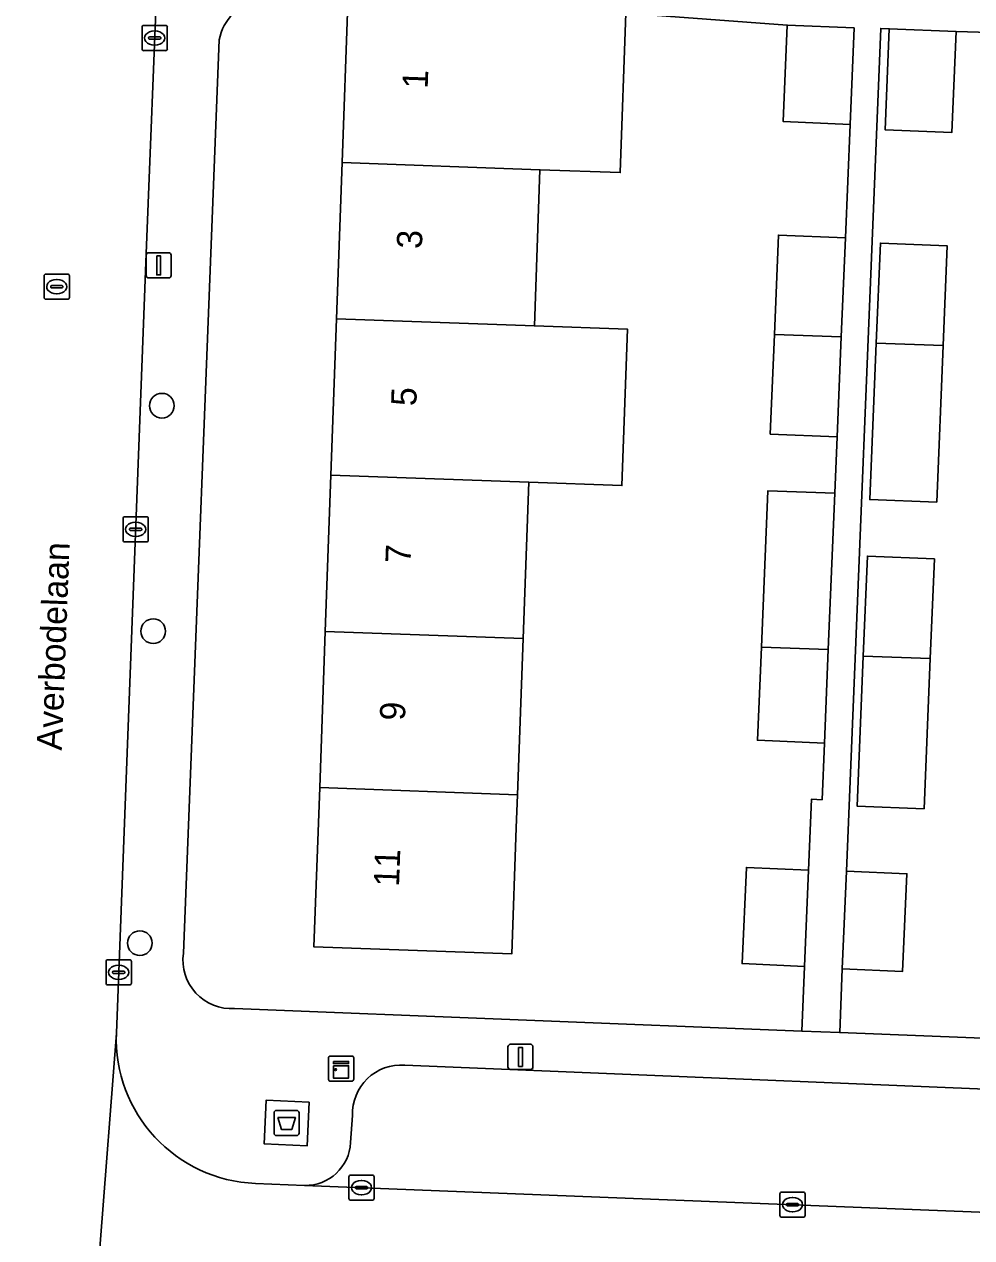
# Model space of a CAD drawing. Extents: x 160732 to 162107, y 387428 to 388479.
# Drawn here: x 161614.76 to 161652.3, y 387930.38 to 387978.46 of the extents above; entities that cross this region are included whole.
import ezdxf

# ---------------------------------------------------------------- set-up
doc = ezdxf.new("R2010")
doc.units = 0
for name, color, linetype in [('IMGEO_Afval_apart_plaats', 7, 'Continuous'), ('IMGEO_Boom', 7, 'Continuous'), ('IMGEO_Erf', 7, 'Continuous'), ('IMGEO_Kast', 7, 'Continuous'), ('IMGEO_Kolk', 7, 'Continuous'), ('IMGEO_Lichtmast', 7, 'Continuous'), ('IMGEO_Openbare_ruimte_label', 7, 'Continuous'), ('IMGEO_Pand', 7, 'Continuous'), ('IMGEO_Pand_nummerreeks', 7, 'Continuous'), ('IMGEO_Parkeervlak_open', 7, 'Continuous'), ('IMGEO_Rijbaan_lokaal_open', 7, 'Continuous'), ('IMGEO_Rioolput', 7, 'Continuous'), ('IMGEO_Voetpad_gesloten', 7, 'Continuous'), ('IMGEO_Voetpad_open', 7, 'Continuous')]:
    doc.layers.add(name, color=color, linetype=linetype)

msp = doc.modelspace()

# ---------------------------------------------------------------- linework, layer by layer
at = {"layer": 'IMGEO_Afval_apart_plaats'}
for p, q in [((161624.661, 387934.521), (161624.661, 387935.321)), ((161624.661, 387935.321), (161624.661, 387934.521)), ((161624.761, 387935.421), (161625.551, 387935.421)), ((161625.551, 387935.421), (161624.761, 387935.421)), ((161625.651, 387935.321), (161625.651, 387934.521)), ((161625.651, 387934.521), (161625.651, 387935.321)), ((161625.551, 387934.421), (161624.761, 387934.421)), ((161624.761, 387934.421), (161625.551, 387934.421))]:
    msp.add_line(p, q, dxfattribs=at)
msp.add_lwpolyline([(161624.804, 387935.135), (161625.508, 387935.135), (161625.359, 387934.665), (161624.953, 387934.665), (161624.804, 387935.135)], dxfattribs=at)
for centre, start, end in [((161624.761, 387935.321), 90, 180), ((161624.761, 387935.321), 90, 180), ((161625.551, 387935.321), 0, 90), ((161625.551, 387935.321), 360, 90), ((161624.761, 387934.521), 180, 270), ((161624.761, 387934.521), 180, 270), ((161625.551, 387934.521), 270, 0), ((161625.551, 387934.521), 270, 0)]:
    msp.add_arc(centre, 0.1, start, end, dxfattribs=at)
at = {"layer": 'IMGEO_Boom'}
for centre in [(161620.216, 387963.349), (161619.873, 387954.413), (161619.343, 387942.05)]:
    msp.add_circle(centre, 0.489, dxfattribs=at)
at = {"layer": 'IMGEO_Erf'}
for points in [[(161644.226, 387959.977), (161646.879, 387959.882), (161646.972, 387962.115), (161644.319, 387962.225), (161644.483, 387966.168), (161644.647, 387970.112), (161647.299, 387970.002), (161647.486, 387974.498), (161644.833, 387974.608), (161644.992, 387978.431), (161638.602, 387978.9), (161638.375, 387972.588), (161635.196, 387972.702), (161634.974, 387966.509), (161638.666, 387966.376), (161638.443, 387960.184), (161634.751, 387960.317), (161634.529, 387954.124), (161634.306, 387947.932), (161634.259, 387946.617), (161634.08, 387941.62), (161626.243, 387941.901), (161626.47, 387948.213), (161626.692, 387954.405), (161626.914, 387960.598), (161627.136, 387966.79), (161627.358, 387972.983), (161627.585, 387979.295)], [(161659.416, 387959.205), (161659.652, 387965.406), (161659.888, 387971.607), (161660.128, 387977.927), (161651.687, 387978.181), (161651.522, 387974.177), (161648.869, 387974.287), (161649.035, 387978.289), (161648.702, 387978.303), (161647.342, 387944.906), (161649.733, 387944.802), (161649.564, 387940.931), (161647.173, 387941.035), (161647.072, 387938.505), (161667.377, 387937.698)], [(161622.486, 387977.849), (161621.069, 387941.649)], [(161623.099, 387939.457), (161645.571, 387938.565), (161645.673, 387941.131), (161643.206, 387941.24), (161643.374, 387945.052), (161645.841, 387944.943), (161645.955, 387947.751), (161646.374, 387947.734), (161646.468, 387949.98), (161643.814, 387950.09), (161643.968, 387953.786), (161644.226, 387959.977)]]:
    msp.add_lwpolyline(points, dxfattribs=at)
for points in [[(161650.916, 387959.528), (161648.263, 387959.629), (161648.519, 387965.829), (161648.683, 387969.791), (161651.336, 387969.681), (161651.172, 387965.728)], [(161650.659, 387953.328), (161650.413, 387947.375), (161647.76, 387947.483), (161648.006, 387953.429), (161648.17, 387957.39), (161650.823, 387957.28)]]:
    msp.add_lwpolyline(points, close=True, dxfattribs=at)
for centre, radius, start, end in [((161624.416, 387977.484), 1.964, 100.1215, 169.2972), ((161622.971, 387941.375), 1.922, 171.7974, 273.8079)]:
    msp.add_arc(centre, radius, start, end, dxfattribs=at)
at = {"layer": 'IMGEO_Kast'}
for p, q in [((161626.892, 387937.574), (161627.733, 387937.574)), ((161627.733, 387937.574), (161626.892, 387937.574)), ((161626.817, 387936.649), (161626.817, 387937.49)), ((161626.817, 387937.49), (161626.817, 387936.649)), ((161627.817, 387937.499), (161627.817, 387936.658)), ((161627.817, 387936.658), (161627.817, 387937.499)), ((161627.742, 387936.574), (161626.901, 387936.574)), ((161626.901, 387936.574), (161627.742, 387936.574))]:
    msp.add_line(p, q, dxfattribs=at)
for points in [[(161627.012, 387937.364), (161627.612, 387937.364), (161627.612, 387937.279), (161627.012, 387937.279), (161627.012, 387937.364)], [(161627.012, 387937.189), (161627.612, 387937.189), (161627.612, 387936.7), (161627.012, 387936.7), (161627.012, 387937.189)]]:
    msp.add_lwpolyline(points, dxfattribs=at)
msp.add_circle((161627.096, 387937.038), 0.0377, dxfattribs=at)
for centre, start, end in [((161626.895, 387937.496), 92.4484, 184.2845), ((161626.895, 387937.496), 92.4484, 184.2845), ((161627.739, 387937.496), 2.4484, 94.2845), ((161627.739, 387937.496), 2.4484, 94.2845), ((161626.895, 387936.652), 182.4484, 274.2845), ((161626.895, 387936.652), 182.4484, 274.2845), ((161627.739, 387936.652), 272.4484, 4.2845), ((161627.739, 387936.652), 272.4484, 4.2845)]:
    msp.add_arc(centre, 0.0779, start, end, dxfattribs=at)
at = {"layer": 'IMGEO_Kolk'}
for p, q in [((161619.506, 387978.419), (161620.358, 387978.419)), ((161619.431, 387977.493), (161619.431, 387978.345)), ((161619.69, 387977.913), (161619.69, 387977.925)), ((161619.733, 387977.962), (161620.131, 387977.962)), ((161619.919, 387978.199), (161619.944, 387978.199)), ((161620.174, 387977.925), (161620.174, 387977.913)), ((161620.432, 387978.345), (161620.432, 387977.493)), ((161620.128, 387977.876), (161619.73, 387977.876)), ((161619.942, 387977.639), (161619.917, 387977.639)), ((161620.358, 387977.419), (161619.506, 387977.419)), ((161618.676, 387958.022), (161618.676, 387958.874)), ((161618.751, 387958.948), (161619.603, 387958.948)), ((161619.164, 387958.728), (161619.189, 387958.728)), ((161619.677, 387958.874), (161619.677, 387958.022)), ((161618.935, 387958.442), (161618.935, 387958.454)), ((161619.373, 387958.405), (161618.975, 387958.405)), ((161618.978, 387958.491), (161619.376, 387958.491)), ((161619.419, 387958.454), (161619.419, 387958.442)), ((161619.603, 387957.948), (161618.751, 387957.948)), ((161619.187, 387958.168), (161619.162, 387958.168)), ((161618.08, 387941.393), (161618.932, 387941.393)), ((161618.005, 387940.467), (161618.005, 387941.319)), ((161618.264, 387940.887), (161618.264, 387940.899)), ((161618.307, 387940.936), (161618.705, 387940.936)), ((161618.493, 387941.173), (161618.518, 387941.173)), ((161618.748, 387940.899), (161618.748, 387940.887)), ((161619.006, 387941.319), (161619.006, 387940.467)), ((161618.702, 387940.85), (161618.304, 387940.85)), ((161618.516, 387940.613), (161618.491, 387940.613)), ((161618.932, 387940.393), (161618.08, 387940.393)), ((161627.625, 387931.935), (161627.625, 387932.787)), ((161627.7, 387932.861), (161628.552, 387932.861)), ((161628.626, 387932.787), (161628.626, 387931.935)), ((161627.884, 387932.355), (161627.884, 387932.367)), ((161628.322, 387932.318), (161627.924, 387932.318)), ((161627.927, 387932.404), (161628.325, 387932.404)), ((161628.113, 387932.641), (161628.138, 387932.641)), ((161628.368, 387932.367), (161628.368, 387932.355)), ((161628.552, 387931.861), (161627.7, 387931.861)), ((161628.136, 387932.081), (161628.111, 387932.081)), ((161644.702, 387931.261), (161644.702, 387932.113)), ((161644.777, 387932.187), (161645.629, 387932.187)), ((161645.19, 387931.967), (161645.215, 387931.967)), ((161645.703, 387932.113), (161645.703, 387931.261)), ((161644.961, 387931.681), (161644.961, 387931.693)), ((161645.399, 387931.644), (161645.001, 387931.644)), ((161645.004, 387931.73), (161645.402, 387931.73)), ((161645.213, 387931.407), (161645.188, 387931.407)), ((161645.445, 387931.693), (161645.445, 387931.681)), ((161645.629, 387931.187), (161644.777, 387931.187))]:
    msp.add_line(p, q, dxfattribs=at)
for points in [[(161619.506, 387978.419), (161620.358, 387978.419)], [(161619.431, 387977.493), (161619.431, 387978.345)], [(161620.432, 387978.345), (161620.432, 387977.493)], [(161620.358, 387977.419), (161619.506, 387977.419)], [(161618.676, 387958.022), (161618.676, 387958.874)], [(161618.751, 387958.948), (161619.603, 387958.948)], [(161619.677, 387958.874), (161619.677, 387958.022)], [(161619.603, 387957.948), (161618.751, 387957.948)], [(161618.08, 387941.393), (161618.932, 387941.393)], [(161618.005, 387940.467), (161618.005, 387941.319)], [(161619.006, 387941.319), (161619.006, 387940.467)], [(161618.932, 387940.393), (161618.08, 387940.393)], [(161627.625, 387931.935), (161627.625, 387932.787)], [(161627.7, 387932.861), (161628.552, 387932.861)], [(161628.626, 387932.787), (161628.626, 387931.935)], [(161628.552, 387931.861), (161627.7, 387931.861)], [(161644.702, 387931.261), (161644.702, 387932.113)], [(161644.777, 387932.187), (161645.629, 387932.187)], [(161645.703, 387932.113), (161645.703, 387931.261)], [(161645.629, 387931.187), (161644.777, 387931.187)]]:
    msp.add_lwpolyline(points, dxfattribs=at)
for centre, radius, start, end in [((161619.508, 387978.343), 0.0765, 91.552, 178.448), ((161619.508, 387978.343), 0.0765, 91.552, 178.448), ((161620.356, 387978.343), 0.0765, 1.552, 88.448), ((161620.356, 387978.343), 0.0765, 1.552, 88.448), ((161619.73, 387977.922), 0.0403, 85.8775, 175.7526), ((161619.727, 387977.912), 0.0366, 178.938, 274.7102), ((161620.131, 387977.919), 0.043, 264.8664, 352.4533), ((161620.135, 387977.924), 0.0386, 1.7309, 96.639), ((161619.508, 387977.495), 0.0765, 181.552, 268.448), ((161619.508, 387977.495), 0.0765, 181.552, 268.448), ((161620.356, 387977.495), 0.0765, 271.552, 358.448), ((161620.356, 387977.495), 0.0765, 271.552, 358.448), ((161618.753, 387958.872), 0.0765, 91.552, 178.448), ((161618.753, 387958.872), 0.0765, 91.552, 178.448), ((161619.601, 387958.872), 0.0765, 1.552, 88.448), ((161619.601, 387958.872), 0.0765, 1.552, 88.448), ((161618.975, 387958.451), 0.0403, 85.8775, 175.7526), ((161618.972, 387958.441), 0.0366, 178.938, 274.7102), ((161619.376, 387958.448), 0.043, 264.8664, 352.4533), ((161619.38, 387958.453), 0.0386, 1.7309, 96.639), ((161618.753, 387958.024), 0.0765, 181.552, 268.448), ((161618.753, 387958.024), 0.0765, 181.552, 268.448), ((161619.601, 387958.024), 0.0765, 271.552, 358.448), ((161619.601, 387958.024), 0.0765, 271.552, 358.448), ((161618.082, 387941.317), 0.0765, 91.552, 178.448), ((161618.082, 387941.317), 0.0765, 91.552, 178.448), ((161618.93, 387941.317), 0.0765, 1.552, 88.448), ((161618.93, 387941.317), 0.0765, 1.552, 88.448), ((161618.304, 387940.896), 0.0403, 85.8775, 175.7526), ((161618.301, 387940.886), 0.0366, 178.938, 274.7102), ((161618.705, 387940.893), 0.043, 264.8664, 352.4533), ((161618.709, 387940.898), 0.0386, 1.7309, 96.639), ((161618.082, 387940.469), 0.0765, 181.552, 268.448), ((161618.082, 387940.469), 0.0765, 181.552, 268.448), ((161618.93, 387940.469), 0.0765, 271.552, 358.448), ((161618.93, 387940.469), 0.0765, 271.552, 358.448), ((161627.702, 387932.785), 0.0765, 91.552, 178.448), ((161627.702, 387932.785), 0.0765, 91.552, 178.448), ((161628.55, 387932.785), 0.0765, 1.552, 88.448), ((161628.55, 387932.785), 0.0765, 1.552, 88.448), ((161627.924, 387932.364), 0.0403, 85.8775, 175.7526), ((161627.921, 387932.354), 0.0366, 178.938, 274.7102), ((161628.325, 387932.361), 0.043, 264.8664, 352.4533), ((161628.329, 387932.366), 0.0386, 1.7309, 96.639), ((161627.702, 387931.937), 0.0765, 181.552, 268.448), ((161627.702, 387931.937), 0.0765, 181.552, 268.448), ((161628.55, 387931.937), 0.0765, 271.552, 358.448), ((161628.55, 387931.937), 0.0765, 271.552, 358.448), ((161644.779, 387932.111), 0.0765, 91.552, 178.448), ((161644.779, 387932.111), 0.0765, 91.552, 178.448), ((161645.627, 387932.111), 0.0765, 1.552, 88.448), ((161645.627, 387932.111), 0.0765, 1.552, 88.448), ((161645.001, 387931.69), 0.0403, 85.8775, 175.7526), ((161644.998, 387931.68), 0.0366, 178.938, 274.7102), ((161645.402, 387931.687), 0.043, 264.8664, 352.4533), ((161645.406, 387931.692), 0.0386, 1.7309, 96.639), ((161644.779, 387931.263), 0.0765, 181.552, 268.448), ((161644.779, 387931.263), 0.0765, 181.552, 268.448), ((161645.627, 387931.263), 0.0765, 271.552, 358.448), ((161645.627, 387931.263), 0.0765, 271.552, 358.448)]:
    msp.add_arc(centre, radius, start, end, dxfattribs=at)
for centre, major_axis, ratio, start_param, end_param in [((161619.918, 387977.919), (-0.387, 0.002), 0.722429, 4.712389, 7.853982), ((161619.943, 387977.919), (-0.39, 0.002), 0.717154, 1.570796, 4.712389), ((161619.163, 387958.448), (-0.387, 0.002), 0.722429, 4.712389, 7.853982), ((161619.188, 387958.448), (-0.39, 0.002), 0.717154, 1.570796, 4.712389), ((161618.492, 387940.893), (-0.387, 0.002), 0.722429, 4.712389, 7.853982), ((161618.517, 387940.893), (-0.39, 0.002), 0.717154, 1.570796, 4.712389), ((161628.112, 387932.361), (-0.387, 0.002), 0.722429, 4.712389, 7.853982), ((161628.137, 387932.361), (-0.39, 0.002), 0.717154, 1.570796, 4.712389), ((161645.189, 387931.687), (-0.387, 0.002), 0.722429, 4.712389, 7.853982), ((161645.214, 387931.687), (-0.39, 0.002), 0.717154, 1.570796, 4.712389)]:
    msp.add_ellipse(centre, major_axis=major_axis, ratio=ratio, start_param=start_param, end_param=end_param, dxfattribs=at)
at = {"layer": 'IMGEO_Lichtmast'}
for p, q in [((161619.593, 387968.51), (161619.593, 387969.31)), ((161619.593, 387969.31), (161619.593, 387968.51)), ((161619.693, 387969.41), (161620.483, 387969.41)), ((161620.483, 387969.41), (161619.693, 387969.41)), ((161620.583, 387969.31), (161620.583, 387968.51)), ((161620.583, 387968.51), (161620.583, 387969.31)), ((161620.483, 387968.41), (161619.693, 387968.41)), ((161619.693, 387968.41), (161620.483, 387968.41)), ((161634.029, 387938.042), (161634.819, 387938.042)), ((161634.819, 387938.042), (161634.029, 387938.042)), ((161633.929, 387937.142), (161633.929, 387937.942)), ((161633.929, 387937.942), (161633.929, 387937.142)), ((161634.919, 387937.942), (161634.919, 387937.142)), ((161634.919, 387937.142), (161634.919, 387937.942)), ((161634.819, 387937.042), (161634.029, 387937.042)), ((161634.029, 387937.042), (161634.819, 387937.042))]:
    msp.add_line(p, q, dxfattribs=at)
for points in [[(161620.013, 387969.285), (161620.163, 387969.285), (161620.163, 387968.535), (161620.013, 387968.535), (161620.013, 387969.285)], [(161634.349, 387937.917), (161634.499, 387937.917), (161634.499, 387937.167), (161634.349, 387937.167), (161634.349, 387937.917)]]:
    msp.add_lwpolyline(points, dxfattribs=at)
for centre, start, end in [((161619.693, 387969.31), 90, 180), ((161619.693, 387969.31), 90, 180), ((161620.483, 387969.31), 0, 90), ((161620.483, 387969.31), 360, 90), ((161619.693, 387968.51), 180, 270), ((161619.693, 387968.51), 180, 270), ((161620.483, 387968.51), 270, 0), ((161620.483, 387968.51), 270, 0), ((161634.029, 387937.942), 90, 180), ((161634.029, 387937.942), 90, 180), ((161634.819, 387937.942), 0, 90), ((161634.819, 387937.942), 360, 90), ((161634.029, 387937.142), 180, 270), ((161634.029, 387937.142), 180, 270), ((161634.819, 387937.142), 270, 0), ((161634.819, 387937.142), 270, 0)]:
    msp.add_arc(centre, 0.1, start, end, dxfattribs=at)
at = {"layer": 'IMGEO_Pand'}
for points in [[(161638.602, 387978.9), (161635.423, 387979.014), (161632.582, 387979.116), (161627.585, 387979.295), (161627.358, 387972.983), (161635.196, 387972.702), (161638.375, 387972.588)], [(161647.645, 387978.322), (161644.992, 387978.431), (161644.833, 387974.608), (161647.486, 387974.498)], [(161651.687, 387978.181), (161649.035, 387978.289), (161648.869, 387974.287), (161651.522, 387974.177)], [(161634.974, 387966.509), (161635.196, 387972.702), (161627.358, 387972.983), (161627.136, 387966.79)], [(161647.299, 387970.002), (161644.647, 387970.112), (161644.483, 387966.168), (161647.136, 387966.073)], [(161648.683, 387969.791), (161648.519, 387965.829), (161651.172, 387965.728), (161651.336, 387969.681)], [(161634.974, 387966.509), (161627.136, 387966.79), (161626.914, 387960.598), (161634.751, 387960.317), (161638.443, 387960.184), (161638.666, 387966.376)], [(161647.136, 387966.073), (161644.483, 387966.168), (161644.319, 387962.225), (161646.972, 387962.115)], [(161651.172, 387965.728), (161648.519, 387965.829), (161648.263, 387959.629), (161650.916, 387959.528)], [(161634.529, 387954.124), (161634.751, 387960.317), (161626.914, 387960.598), (161626.692, 387954.405)], [(161646.879, 387959.882), (161644.226, 387959.977), (161643.968, 387953.786), (161646.622, 387953.69)], [(161648.17, 387957.39), (161648.006, 387953.429), (161650.659, 387953.328), (161650.823, 387957.28)], [(161626.692, 387954.405), (161626.47, 387948.213), (161634.306, 387947.932), (161634.529, 387954.124)], [(161646.622, 387953.69), (161643.968, 387953.786), (161643.814, 387950.09), (161646.468, 387949.98)], [(161650.659, 387953.328), (161648.006, 387953.429), (161647.76, 387947.483), (161650.413, 387947.375)], [(161626.47, 387948.213), (161626.243, 387941.901), (161634.08, 387941.62), (161634.259, 387946.617), (161634.306, 387947.932)], [(161645.841, 387944.943), (161643.374, 387945.052), (161643.206, 387941.24), (161645.673, 387941.131)], [(161649.733, 387944.802), (161647.342, 387944.906), (161647.173, 387941.035), (161649.564, 387940.931)]]:
    msp.add_lwpolyline(points, close=True, dxfattribs=at)
at = {"layer": 'IMGEO_Parkeervlak_open'}
for points in [[(161660.523, 387935.949), (161629.836, 387937.211)], [(161627.773, 387935.223), (161627.694, 387934.148)], [(161625.867, 387932.449), (161663.987, 387930.944)]]:
    msp.add_lwpolyline(points, dxfattribs=at)
for centre, radius, start, end in [((161629.688, 387935.3), 1.917, 85.5771, 182.3016), ((161625.911, 387934.234), 1.785, 268.6008, 357.2411)]:
    msp.add_arc(centre, radius, start, end, dxfattribs=at)
at = {"layer": 'IMGEO_Rijbaan_lokaal_open'}
for points in [[(161619.593, 387969.377), (161620.053, 387980.991), (161620.695, 387997.227), (161620.771, 387999.142), (161620.868, 388000)], [(161611.907, 387889.442), (161615.836, 387889.324), (161615.909, 387890.891), (161616.225, 387899.415), (161617.005, 387919.113), (161617.118, 387921.656), (161617.119, 387921.789), (161618.413, 387938.488), (161619.593, 387969.377)], [(161618.413, 387938.488), (161617.119, 387921.789), (161617.118, 387921.656)], [(161666.074, 387930.862), (161663.987, 387930.944), (161625.867, 387932.449), (161623.928, 387932.526)]]:
    msp.add_lwpolyline(points, dxfattribs=at)
msp.add_arc((161624.156, 387938.269), 5.747, 177.8116, 267.7276, dxfattribs=at)
at = {"layer": 'IMGEO_Rioolput'}
for p, q in [((161615.551, 387967.639), (161615.551, 387968.491)), ((161615.626, 387968.565), (161616.478, 387968.565)), ((161616.039, 387968.345), (161616.064, 387968.345)), ((161616.552, 387968.491), (161616.552, 387967.639)), ((161615.81, 387968.059), (161615.81, 387968.071)), ((161616.248, 387968.022), (161615.85, 387968.022)), ((161615.853, 387968.108), (161616.251, 387968.108)), ((161616.294, 387968.071), (161616.294, 387968.059)), ((161616.478, 387967.565), (161615.626, 387967.565)), ((161616.062, 387967.785), (161616.037, 387967.785))]:
    msp.add_line(p, q, dxfattribs=at)
for points in [[(161615.551, 387967.639), (161615.551, 387968.491)], [(161615.626, 387968.565), (161616.478, 387968.565)], [(161616.552, 387968.491), (161616.552, 387967.639)], [(161616.478, 387967.565), (161615.626, 387967.565)]]:
    msp.add_lwpolyline(points, dxfattribs=at)
for centre, radius, start, end in [((161615.628, 387968.489), 0.0765, 91.552, 178.448), ((161615.628, 387968.489), 0.0765, 91.552, 178.448), ((161616.476, 387968.489), 0.0765, 1.552, 88.448), ((161616.476, 387968.489), 0.0765, 1.552, 88.448), ((161615.85, 387968.068), 0.0403, 85.8775, 175.7526), ((161615.847, 387968.058), 0.0366, 178.938, 274.7102), ((161616.251, 387968.065), 0.043, 264.8664, 352.4533), ((161616.255, 387968.07), 0.0386, 1.7309, 96.639), ((161615.628, 387967.641), 0.0765, 181.552, 268.448), ((161615.628, 387967.641), 0.0765, 181.552, 268.448), ((161616.476, 387967.641), 0.0765, 271.552, 358.448), ((161616.476, 387967.641), 0.0765, 271.552, 358.448)]:
    msp.add_arc(centre, radius, start, end, dxfattribs=at)
for centre, major_axis, ratio, start_param, end_param in [((161616.038, 387968.065), (-0.387, 0.002), 0.722429, 4.712389, 7.853982), ((161616.063, 387968.065), (-0.39, 0.002), 0.717154, 1.570796, 4.712389)]:
    msp.add_ellipse(centre, major_axis=major_axis, ratio=ratio, start_param=start_param, end_param=end_param, dxfattribs=at)
at = {"layer": 'IMGEO_Voetpad_gesloten'}
msp.add_lwpolyline([(161626.049, 387935.744), (161624.345, 387935.824), (161624.264, 387934.097), (161625.968, 387934.017)], close=True, dxfattribs=at)
at = {"layer": 'IMGEO_Voetpad_open'}
for points in [[(161620.868, 388000), (161620.771, 387999.142), (161620.695, 387997.227), (161620.053, 387980.991), (161619.593, 387969.377), (161618.413, 387938.488)], [(161638.602, 387978.9), (161644.992, 387978.431), (161647.645, 387978.322), (161647.486, 387974.498), (161647.299, 387970.002), (161647.136, 387966.073), (161646.972, 387962.115), (161646.879, 387959.882), (161646.622, 387953.69), (161646.468, 387949.98), (161646.374, 387947.734), (161645.955, 387947.751), (161645.841, 387944.943), (161645.673, 387941.131), (161645.571, 387938.565), (161647.072, 387938.505), (161647.173, 387941.035), (161647.342, 387944.906), (161648.702, 387978.303), (161649.035, 387978.289), (161651.687, 387978.181), (161660.128, 387977.927)], [(161621.069, 387941.649), (161622.486, 387977.849)], [(161647.072, 387938.505), (161645.571, 387938.565), (161623.099, 387939.457)], [(161667.377, 387937.698), (161647.072, 387938.505)], [(161629.836, 387937.211), (161660.523, 387935.949)], [(161627.694, 387934.148), (161627.773, 387935.223)], [(161623.928, 387932.526), (161625.867, 387932.449)]]:
    msp.add_lwpolyline(points, dxfattribs=at)
msp.add_lwpolyline([(161626.049, 387935.744), (161625.968, 387934.017), (161624.264, 387934.097), (161624.345, 387935.824)], close=True, dxfattribs=at)
for centre, radius, start, end in [((161624.416, 387977.484), 1.964, 100.1215, 169.2972), ((161622.971, 387941.375), 1.922, 171.7974, 273.8079), ((161624.156, 387938.269), 5.747, 177.8116, 267.7276), ((161629.688, 387935.3), 1.917, 85.5771, 182.3016), ((161625.911, 387934.234), 1.785, 268.6008, 357.2411)]:
    msp.add_arc(centre, radius, start, end, dxfattribs=at)

# ---------------------------------------------------------------- texts
at = {"layer": 'IMGEO_Openbare_ruimte_label'}
msp.add_text('Averbodelaan', height=1, rotation=87.8216, dxfattribs=at).set_placement((161616.249, 387949.673))
at = {"layer": 'IMGEO_Pand_nummerreeks'}
for s, rotation, p in [('1', 87.9433, (161630.746, 387975.9)), ('3', 87.9446, (161630.517, 387969.553)), ('5', 87.9433, (161630.294, 387963.321)), ('7', 87.9446, (161630.069, 387957.089)), ('9', 87.9446, (161629.846, 387950.856)), ('11', 87.9446, (161629.611, 387944.279))]:
    msp.add_text(s, height=1, rotation=rotation, dxfattribs=at).set_placement(p)

doc.saveas('drawing.dxf')
